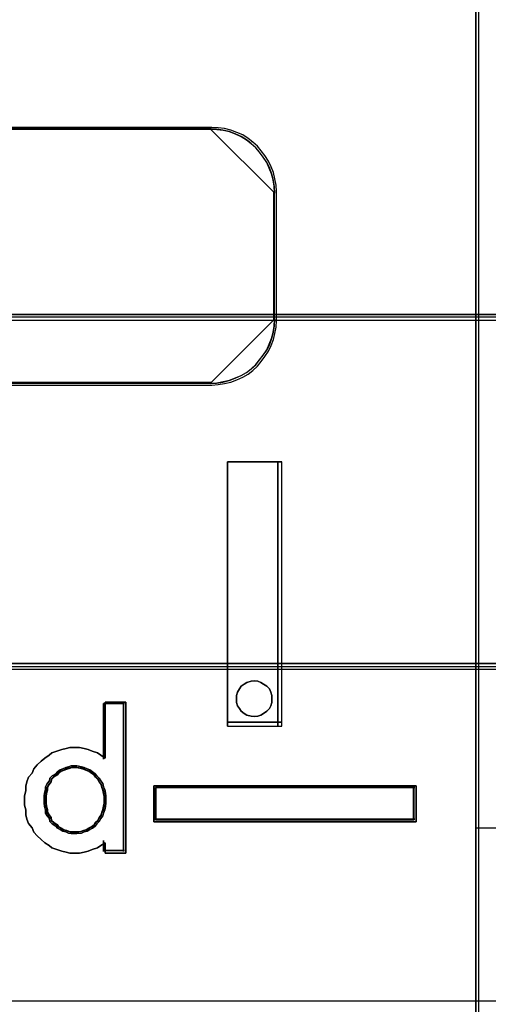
# Model space of a CAD drawing. Header units: millimetres. Extents: x -1290 to 1795, y -4192 to -1311.
# Tile 389 of 656: x 1440.12 to 1441.6, y -3659.4 to -3656.29. Entities that reach past the tile are written whole.
import ezdxf

# ---------------------------------------------------------------- set-up
doc = ezdxf.new("R2010")
doc.units = ezdxf.units.MM
doc.layers.add('30', color=7, linetype='Continuous')
doc.layers.add('45', color=7, linetype='Continuous')
doc.layers.add('Aparatura', color=7, linetype='Continuous', lineweight=13)

# ---------------------------------------------------------------- blocks, each defined once
blk = doc.blocks.new('*F192')
at = {"layer": '45', "color": 7}
for points in [[(387.524544, -83.671744), (405.525913, -83.671744), (405.525913, -83.671744), (405.525913, -166.633485), (405.525913, -166.633485), (387.524544, -166.633485), (387.524544, -166.633485), (387.524544, -83.671744), (387.524544, -83.671744)], [(387.529916, -83.67713), (405.522331, -83.67713), (405.522331, -166.628099), (387.529916, -166.628099), (387.529916, -83.67713)], [(401.597234, -143.178916), (401.597234, -138.997525), (401.597234, -143.178916)], [(401.597234, -138.997525), (402.460326, -138.997525), (401.597234, -138.997525)], [(401.597234, -143.178916), (402.460326, -143.178916), (402.460326, -138.997525), (401.597234, -138.997525), (401.597234, -143.178916)], [(402.395863, -143.178916), (402.395863, -138.997525), (402.395863, -143.178916)], [(402.302749, -142.745337), (402.302749, -142.692729), (402.282968, -142.640121), (402.263186, -142.587513), (402.223624, -142.548056), (402.170873, -142.515176), (402.124717, -142.488872), (402.07856, -142.469144), (402.019216, -142.462568), (401.973059, -142.469144), (401.907122, -142.488872), (401.860965, -142.515176), (401.814808, -142.548056), (401.788433, -142.587513), (401.755464, -142.640121), (401.742277, -142.692729), (401.742277, -142.745337), (401.742277, -142.804521), (401.755464, -142.85713), (401.788433, -142.903162), (401.814808, -142.942618), (401.860965, -142.982074), (401.907122, -143.008378), (401.973059, -143.02153), (402.019216, -143.028106), (402.07856, -143.02153), (402.124717, -143.008378), (402.170873, -142.982074), (402.223624, -142.942618), (402.263186, -142.903162), (402.282968, -142.85713), (402.302749, -142.804521), (402.302749, -142.745337)], [(402.019216, -142.462568), (402.07856, -142.469144), (402.124717, -142.488872), (402.170873, -142.515176), (402.223624, -142.548056), (402.263186, -142.587513), (402.282968, -142.640121), (402.302749, -142.692729), (402.302749, -142.745337), (402.302749, -142.804521), (402.282968, -142.85713), (402.263186, -142.903162), (402.223624, -142.942618), (402.170873, -142.982074), (402.124717, -143.008378), (402.07856, -143.02153), (402.019216, -143.028106), (401.973059, -143.02153), (401.907122, -143.008378), (401.860965, -142.982074), (401.814808, -142.942618), (401.788433, -142.903162), (401.755464, -142.85713), (401.742277, -142.804521), (401.742277, -142.745337), (401.742277, -142.692729), (401.755464, -142.640121), (401.788433, -142.587513), (401.814808, -142.548056), (401.860965, -142.515176), (401.907122, -142.488872), (401.973059, -142.469144), (402.019216, -142.462568)], [(399.991024, -142.800096), (399.991024, -145.187923), (399.663214, -145.187923), (399.663214, -145.025935), (399.596438, -145.067932), (399.541803, -145.103929), (399.456815, -145.133927), (399.396109, -145.157925), (399.329333, -145.175924), (399.256486, -145.187923), (399.171498, -145.187923), (399.104722, -145.187923), (399.044017, -145.175924), (398.97724, -145.157925), (398.898323, -145.133927), (398.819406, -145.103929), (398.776912, -145.067932), (398.710136, -145.025935), (398.64943, -144.971939), (398.588724, -144.917942), (398.534089, -144.857947), (398.509807, -144.791952), (398.449102, -144.719957), (398.424819, -144.653962), (398.406608, -144.581967), (398.406608, -144.503972), (398.388396, -144.431978), (398.388396, -144.353983), (398.388396, -144.281988), (398.406608, -144.203994), (398.406608, -144.131999), (398.424819, -144.060004), (398.449102, -143.98801), (398.509807, -143.922014), (398.534089, -143.856019), (398.588724, -143.790024), (398.64943, -143.736028), (398.710136, -143.688031), (398.776912, -143.640035), (398.819406, -143.604037), (398.898323, -143.57404), (398.97724, -143.550041), (399.044017, -143.532043), (399.104722, -143.520044), (399.171498, -143.520044), (399.256486, -143.520044), (399.329333, -143.532043), (399.396109, -143.550041), (399.456815, -143.57404), (399.541803, -143.604037), (399.596438, -143.640035), (399.663214, -143.688031), (399.663214, -142.800096), (399.991024, -142.800096)], [(398.534089, -143.856019), (398.509807, -143.922014), (398.449102, -143.98801), (398.424819, -144.060004), (398.406608, -144.131999), (398.406608, -144.203994), (398.388396, -144.281988), (398.388396, -144.353983), (398.388396, -144.431978), (398.406608, -144.503972), (398.406608, -144.581967), (398.424819, -144.653962), (398.449102, -144.719957), (398.509807, -144.791952), (398.534089, -144.857947), (398.588724, -144.917942), (398.64943, -144.971939), (398.710136, -145.025935), (398.776912, -145.067932), (398.819406, -145.103929), (398.898323, -145.133927), (398.97724, -145.157925), (399.044017, -145.175924), (399.104722, -145.187923), (399.171498, -145.187923), (399.256486, -145.187923), (399.329333, -145.175924), (399.396109, -145.157925), (399.456815, -145.133927), (399.541803, -145.103929), (399.596438, -145.067932), (399.663214, -145.025935), (399.663214, -145.187923), (399.991024, -145.187923), (399.991024, -142.800096), (399.663214, -142.800096), (399.663214, -143.688031), (399.596438, -143.640035), (399.541803, -143.604037), (399.456815, -143.57404), (399.396109, -143.550041), (399.329333, -143.532043), (399.256486, -143.520044), (399.171498, -143.520044), (399.104722, -143.520044), (399.044017, -143.532043), (398.97724, -143.550041), (398.898323, -143.57404), (398.819406, -143.604037), (398.776912, -143.640035), (398.710136, -143.688031), (398.64943, -143.736028), (398.588724, -143.790024), (398.534089, -143.856019)], [(399.636476, -142.823435), (399.636476, -143.704956), (399.636476, -142.823435)], [(399.636476, -142.823435), (399.967746, -142.823435), (399.636476, -142.823435)], [(399.95163, -142.823435), (399.95163, -145.164583), (399.95163, -142.823435)], [(401.597234, -143.116079), (402.460326, -143.116079), (401.597234, -143.116079)], [(399.675871, -144.345002), (399.675871, -144.289106), (399.669632, -144.23942), (399.657154, -144.183524), (399.638438, -144.140049), (399.625961, -144.090364), (399.594767, -144.046889), (399.569812, -144.003414), (399.532379, -143.96615), (399.507424, -143.935096), (399.463753, -143.904043), (399.420082, -143.87299), (399.376411, -143.854357), (399.332739, -143.835725), (399.289068, -143.823304), (399.214203, -143.810883), (399.170532, -143.810883), (399.126861, -143.810883), (399.08319, -143.823304), (399.039518, -143.835725), (398.995847, -143.854357), (398.952176, -143.87299), (398.908505, -143.904043), (398.88355, -143.935096), (398.827401, -143.96615), (398.789968, -144.003414), (398.78373, -144.046889), (398.746297, -144.090364), (398.721342, -144.140049), (398.721342, -144.183524), (398.702626, -144.23942), (398.696387, -144.289106), (398.696387, -144.345002), (398.696387, -144.400898), (398.702626, -144.450584), (398.721342, -144.50648), (398.721342, -144.556165), (398.746297, -144.59964), (398.78373, -144.643115), (398.789968, -144.68659), (398.827401, -144.723854), (398.88355, -144.761118), (398.908505, -144.792172), (398.952176, -144.817014), (398.995847, -144.841857), (399.039518, -144.854278), (399.08319, -144.872911), (399.126861, -144.879121), (399.170532, -144.879121), (399.214203, -144.879121), (399.289068, -144.872911), (399.332739, -144.854278), (399.376411, -144.841857), (399.420082, -144.817014), (399.463753, -144.792172), (399.507424, -144.761118), (399.532379, -144.723854), (399.569812, -144.68659), (399.594767, -144.643115), (399.625961, -144.59964), (399.638438, -144.556165), (399.657154, -144.50648), (399.669632, -144.450584), (399.675871, -144.400898), (399.675871, -144.345002)], [(399.170532, -143.810883), (399.214203, -143.810883), (399.289068, -143.823304), (399.332739, -143.835725), (399.376411, -143.854357), (399.420082, -143.87299), (399.463753, -143.904043), (399.507424, -143.935096), (399.532379, -143.96615), (399.569812, -144.003414), (399.594767, -144.046889), (399.625961, -144.090364), (399.638438, -144.140049), (399.657154, -144.183524), (399.669632, -144.23942), (399.675871, -144.289106), (399.675871, -144.345002), (399.675871, -144.400898), (399.669632, -144.450584), (399.657154, -144.50648), (399.638438, -144.556165), (399.625961, -144.59964), (399.594767, -144.643115), (399.569812, -144.68659), (399.532379, -144.723854), (399.507424, -144.761118), (399.463753, -144.792172), (399.420082, -144.817014), (399.376411, -144.841857), (399.332739, -144.854278), (399.289068, -144.872911), (399.214203, -144.879121), (399.170532, -144.879121), (399.126861, -144.879121), (399.08319, -144.872911), (399.039518, -144.854278), (398.995847, -144.841857), (398.952176, -144.817014), (398.908505, -144.792172), (398.88355, -144.761118), (398.827401, -144.723854), (398.789968, -144.68659), (398.78373, -144.643115), (398.746297, -144.59964), (398.721342, -144.556165), (398.721342, -144.50648), (398.702626, -144.450584), (398.696387, -144.400898), (398.696387, -144.345002), (398.696387, -144.289106), (398.702626, -144.23942), (398.721342, -144.183524), (398.721342, -144.140049), (398.746297, -144.090364), (398.78373, -144.046889), (398.789968, -144.003414), (398.827401, -143.96615), (398.88355, -143.935096), (398.908505, -143.904043), (398.952176, -143.87299), (398.995847, -143.854357), (399.039518, -143.835725), (399.08319, -143.823304), (399.126861, -143.810883), (399.170532, -143.810883)], [(399.420082, -143.87299), (399.463753, -143.904043), (399.507424, -143.935096), (399.532379, -143.96615), (399.569812, -144.003414), (399.594767, -144.046889), (399.625961, -144.090364), (399.638438, -144.140049), (399.657154, -144.183524), (399.669632, -144.23942), (399.675871, -144.289106), (399.675871, -144.345002), (399.675871, -144.400898), (399.669632, -144.450584), (399.657154, -144.50648), (399.638438, -144.556165), (399.625961, -144.59964), (399.594767, -144.643115), (399.569812, -144.68659), (399.532379, -144.723854), (399.507424, -144.761118), (399.463753, -144.792172), (399.420082, -144.817014), (399.376411, -144.841857), (399.332739, -144.854278), (399.289068, -144.872911), (399.214203, -144.879121), (399.170532, -144.879121), (399.126861, -144.879121), (399.08319, -144.872911), (399.039518, -144.854278), (398.995847, -144.841857), (398.952176, -144.817014), (398.908505, -144.792172), (398.88355, -144.761118), (398.827401, -144.723854), (398.789968, -144.68659), (398.78373, -144.643115), (398.746297, -144.59964), (398.721342, -144.556165), (398.721342, -144.50648), (398.702626, -144.450584), (398.696387, -144.400898), (398.696387, -144.345002), (398.696387, -144.289106), (398.702626, -144.23942), (398.721342, -144.183524), (398.721342, -144.140049), (398.746297, -144.090364), (398.78373, -144.046889), (398.789968, -144.003414), (398.827401, -143.96615), (398.88355, -143.935096), (398.908505, -143.904043), (398.952176, -143.87299), (398.995847, -143.854357), (399.039518, -143.835725), (399.08319, -143.823304), (399.126861, -143.810883), (399.170532, -143.810883), (399.214203, -143.810883), (399.289068, -143.823304), (399.332739, -143.835725), (399.376411, -143.854357), (399.420082, -143.87299)], [(399.171273, -144.855782), (399.212869, -144.855782), (399.284175, -144.849842), (399.325771, -144.832024), (399.367366, -144.820146), (399.408962, -144.796389), (399.450557, -144.772631), (399.492153, -144.742935), (399.515921, -144.707299), (399.551575, -144.671663), (399.575344, -144.630088), (399.605055, -144.588513), (399.616939, -144.546938), (399.634766, -144.499424), (399.64665, -144.44597), (399.652592, -144.398456), (399.652592, -144.345002), (399.652592, -144.291548), (399.64665, -144.244034), (399.634766, -144.19058), (399.616939, -144.149005), (399.605055, -144.101491), (399.575344, -144.059916), (399.551575, -144.018341), (399.515921, -143.982705), (399.492153, -143.953008), (399.450557, -143.923312), (399.408962, -143.893615), (399.367366, -143.875797), (399.325771, -143.857979), (399.284175, -143.846101), (399.212869, -143.834222), (399.171273, -143.834222), (399.129678, -143.834222), (399.088082, -143.846101), (399.046487, -143.857979), (399.004892, -143.875797), (398.963296, -143.893615), (398.921701, -143.923312), (398.897932, -143.953008), (398.844452, -143.982705), (398.808799, -144.018341), (398.802856, -144.059916), (398.767203, -144.101491), (398.743434, -144.149005), (398.743434, -144.19058), (398.725608, -144.244034), (398.719665, -144.291548), (398.719665, -144.345002), (398.719665, -144.398456), (398.725608, -144.44597), (398.743434, -144.499424), (398.743434, -144.546938), (398.767203, -144.588513), (398.802856, -144.630088), (398.808799, -144.671663), (398.844452, -144.707299), (398.897932, -144.742935), (398.921701, -144.772631), (398.963296, -144.796389), (399.004892, -144.820146), (399.046487, -144.832024), (399.088082, -144.849842), (399.129678, -144.855782), (399.171273, -144.855782)], [(399.64543, -144.345002), (399.64543, -144.2923), (399.63959, -144.245453), (399.627911, -144.192751), (399.610392, -144.151761), (399.598713, -144.104914), (399.569515, -144.063924), (399.546157, -144.022933), (399.51112, -143.987799), (399.487762, -143.95852), (399.446885, -143.929241), (399.406008, -143.899962), (399.365131, -143.882394), (399.324254, -143.864827), (399.283377, -143.853115), (399.213302, -143.841404), (399.172425, -143.841404), (399.131548, -143.841404), (399.090671, -143.853115), (399.049795, -143.864827), (399.008918, -143.882394), (398.968041, -143.899962), (398.927164, -143.929241), (398.903806, -143.95852), (398.851249, -143.987799), (398.816212, -144.022933), (398.810373, -144.063924), (398.775335, -144.104914), (398.751977, -144.151761), (398.751977, -144.192751), (398.734458, -144.245453), (398.728619, -144.2923), (398.728619, -144.345002), (398.728619, -144.397704), (398.734458, -144.44455), (398.751977, -144.497253), (398.751977, -144.544099), (398.775335, -144.585089), (398.810373, -144.62608), (398.816212, -144.667071), (398.851249, -144.702205), (398.903806, -144.73734), (398.927164, -144.766619), (398.968041, -144.790042), (399.008918, -144.813465), (399.049795, -144.825177), (399.090671, -144.842744), (399.131548, -144.8486), (399.172425, -144.8486), (399.213302, -144.8486), (399.283377, -144.842744), (399.324254, -144.825177), (399.365131, -144.813465), (399.406008, -144.790042), (399.446885, -144.766619), (399.487762, -144.73734), (399.51112, -144.702205), (399.546157, -144.667071), (399.569515, -144.62608), (399.598713, -144.585089), (399.610392, -144.544099), (399.627911, -144.497253), (399.63959, -144.44455), (399.64543, -144.397704), (399.64543, -144.345002)], [(400.435105, -144.126866), (404.584033, -144.126866), (404.584033, -144.692404), (400.435105, -144.692404), (400.435105, -144.126866)], [(399.636476, -144.990433), (399.636476, -145.164583), (399.636476, -144.990433)], [(399.636476, -145.148425), (399.967746, -145.148425), (399.636476, -145.148425)]]:
    blk.add_lwpolyline(points, close=True, dxfattribs=at)
at = {"layer": '45', "color": 3}
for points in [[(401.339381, -133.729942), (391.297436, -133.729942), (401.339381, -133.729942)], [(402.349306, -134.746115), (402.343375, -134.645092), (402.325582, -134.544069), (402.301859, -134.443046), (402.266274, -134.353908), (402.224758, -134.26477), (402.165449, -134.175632), (402.10614, -134.098379), (402.046832, -134.027069), (401.975661, -133.961701), (401.89856, -133.902276), (401.815528, -133.848793), (401.720634, -133.807195), (401.62574, -133.77154), (401.524915, -133.74777), (401.42409, -133.735885), (401.323265, -133.729942), (402.349306, -134.746115)], [(402.331399, -136.755122), (402.331399, -134.728162), (402.331399, -136.755122)], [(401.323265, -137.758728), (401.42409, -137.752788), (401.524915, -137.73497), (401.62574, -137.711213), (401.720634, -137.675577), (401.815528, -137.634002), (401.89856, -137.586488), (401.975661, -137.527095), (402.046832, -137.461763), (402.10614, -137.384552), (402.165449, -137.307341), (402.224758, -137.224191), (402.266274, -137.135101), (402.301859, -137.040073), (402.325582, -136.945044), (402.343375, -136.844076), (402.349306, -136.737168), (401.323265, -137.758728)], [(401.339381, -137.742569), (391.297436, -137.742569), (401.339381, -137.742569)]]:
    blk.add_lwpolyline(points, close=True, dxfattribs=at)
for points in [[(397.359555, -137.782067), (401.352285, -137.782067), (401.452546, -137.776135), (401.552807, -137.758338), (401.653067, -137.734609), (401.74743, -137.699016), (401.841793, -137.65749), (401.92436, -137.610032), (402.00103, -137.550709), (402.071802, -137.485454), (402.130779, -137.408335), (402.189756, -137.331215), (402.248733, -137.248164), (402.290017, -137.15918), (402.325403, -137.064263), (402.348994, -136.969347), (402.366687, -136.868499), (402.372584, -136.761718), (402.372584, -134.72102), (402.366687, -134.620171), (402.348994, -134.519323), (402.325403, -134.418474), (402.290017, -134.32949), (402.248733, -134.240506), (402.189756, -134.151522), (402.130779, -134.074403), (402.071802, -134.003216), (402.00103, -133.937961), (401.92436, -133.878638), (401.841793, -133.825248), (401.74743, -133.783722), (401.653067, -133.748128), (401.552807, -133.724399), (401.452546, -133.712535), (401.352285, -133.706603), (397.359555, -133.706603)], [(397.359555, -137.782067), (401.352285, -137.782067), (401.452546, -137.776135), (401.552807, -137.758338), (401.653067, -137.734609), (401.74743, -137.699016), (401.841793, -137.65749), (401.92436, -137.610032), (402.00103, -137.550709), (402.071802, -137.485454), (402.130779, -137.408335), (402.189756, -137.331215), (402.248733, -137.248164), (402.290017, -137.15918), (402.325403, -137.064263), (402.348994, -136.969347), (402.366687, -136.868499), (402.372584, -136.761718), (402.372584, -134.72102), (402.366687, -134.620171), (402.348994, -134.519323), (402.325403, -134.418474), (402.290017, -134.32949), (402.248733, -134.240506), (402.189756, -134.151522), (402.130779, -134.074403), (402.071802, -134.003216), (402.00103, -133.937961), (401.92436, -133.878638), (401.841793, -133.825248), (401.74743, -133.783722), (401.653067, -133.748128), (401.552807, -133.724399), (401.452546, -133.712535), (401.352285, -133.706603), (401.352285, -133.706603), (397.359555, -133.706603)], [(397.359555, -137.782067), (401.352285, -137.782067), (401.452546, -137.776135), (401.552807, -137.758338), (401.653067, -137.734609), (401.74743, -137.699016), (401.841793, -137.65749), (401.92436, -137.610032), (402.00103, -137.550709), (402.071802, -137.485454), (402.130779, -137.408335), (402.189756, -137.331215), (402.248733, -137.248164), (402.290017, -137.15918), (402.325403, -137.064263), (402.348994, -136.969347), (402.366687, -136.868499), (402.372584, -136.761718), (402.372584, -134.72102), (402.366687, -134.620171), (402.348994, -134.519323), (402.325403, -134.418474), (402.290017, -134.32949), (402.248733, -134.240506), (402.189756, -134.151522), (402.130779, -134.074403), (402.071802, -134.003216), (402.00103, -133.937961), (401.92436, -133.878638), (401.841793, -133.825248), (401.74743, -133.783722), (401.653067, -133.748128), (401.552807, -133.724399), (401.452546, -133.712535), (401.352285, -133.706603), (397.359555, -133.706603)], [(397.359555, -137.782067), (401.352285, -137.782067), (401.452546, -137.776135), (401.552807, -137.758338), (401.653067, -137.734609), (401.74743, -137.699016), (401.841793, -137.65749), (401.92436, -137.610032), (402.00103, -137.550709), (402.071802, -137.485454), (402.130779, -137.408335), (402.189756, -137.331215), (402.248733, -137.248164), (402.290017, -137.15918), (402.325403, -137.064263), (402.348994, -136.969347), (402.366687, -136.868499), (402.372584, -136.761718), (402.372584, -134.72102), (402.366687, -134.620171), (402.348994, -134.519323), (402.325403, -134.418474), (402.290017, -134.32949), (402.248733, -134.240506), (402.189756, -134.151522), (402.130779, -134.074403), (402.071802, -134.003216), (402.00103, -133.937961), (401.92436, -133.878638), (401.841793, -133.825248), (401.74743, -133.783722), (401.653067, -133.748128), (401.552807, -133.724399), (401.452546, -133.712535), (401.352285, -133.706603), (397.359555, -133.706603)], [(397.359555, -137.782067), (401.352285, -137.782067), (401.452546, -137.776135), (401.552807, -137.758338), (401.653067, -137.734609), (401.74743, -137.699016), (401.841793, -137.65749), (401.92436, -137.610032), (402.00103, -137.550709), (402.071802, -137.485454), (402.130779, -137.408335), (402.189756, -137.331215), (402.248733, -137.248164), (402.290017, -137.15918), (402.325403, -137.064263), (402.348994, -136.969347), (402.366687, -136.868499), (402.372584, -136.761718), (402.372584, -134.72102), (402.366687, -134.620171), (402.348994, -134.519323), (402.325403, -134.418474), (402.290017, -134.32949), (402.248733, -134.240506), (402.189756, -134.151522), (402.130779, -134.074403), (402.071802, -134.003216), (402.00103, -133.937961), (401.92436, -133.878638), (401.841793, -133.825248), (401.74743, -133.783722), (401.653067, -133.748128), (401.552807, -133.724399), (401.452546, -133.712535), (401.352285, -133.706603), (397.359555, -133.706603)], [(397.359555, -137.782067), (401.352285, -137.782067), (401.352285, -137.782067), (401.452546, -137.776135), (401.552807, -137.758338), (401.653067, -137.734609), (401.74743, -137.699016), (401.841793, -137.65749), (401.92436, -137.610032), (402.00103, -137.550709), (402.071802, -137.485454), (402.130779, -137.408335), (402.189756, -137.331215), (402.248733, -137.248164), (402.290017, -137.15918), (402.325403, -137.064263), (402.348994, -136.969347), (402.366687, -136.868499), (402.372584, -136.761718), (402.372584, -134.72102), (402.366687, -134.620171), (402.348994, -134.519323), (402.325403, -134.418474), (402.290017, -134.32949), (402.248733, -134.240506), (402.189756, -134.151522), (402.130779, -134.074403), (402.071802, -134.003216), (402.00103, -133.937961), (401.92436, -133.878638), (401.841793, -133.825248), (401.74743, -133.783722), (401.653067, -133.748128), (401.552807, -133.724399), (401.452546, -133.712535), (401.352285, -133.706603), (397.359555, -133.706603)], [(397.380734, -137.751546), (401.332351, -137.751546), (401.431579, -137.745703), (401.530807, -137.728173), (401.630035, -137.704799), (401.723426, -137.669738), (401.816818, -137.628835), (401.898535, -137.582087), (401.974415, -137.523653), (402.044459, -137.459376), (402.102828, -137.383411), (402.161198, -137.307447), (402.219567, -137.225639), (402.260426, -137.137988), (402.295448, -137.044494), (402.318795, -136.950999), (402.336306, -136.851661), (402.342143, -136.74648), (402.342143, -134.736347), (402.336306, -134.637009), (402.318795, -134.537671), (402.295448, -134.438333), (402.260426, -134.350682), (402.219567, -134.263031), (402.161198, -134.175379), (402.102828, -134.099415), (402.044459, -134.029294), (401.974415, -133.965017), (401.898535, -133.906583), (401.816818, -133.853992), (401.723426, -133.813088), (401.630035, -133.778027), (401.530807, -133.754654), (401.431579, -133.742967), (401.332351, -133.737124), (397.380734, -133.737124)], [(397.380734, -137.751546), (401.332351, -137.751546), (401.431579, -137.745703), (401.530807, -137.728173), (401.630035, -137.704799), (401.723426, -137.669738), (401.816818, -137.628835), (401.898535, -137.582087), (401.974415, -137.523653), (402.044459, -137.459376), (402.102828, -137.383411), (402.161198, -137.307447), (402.219567, -137.225639), (402.260426, -137.137988), (402.295448, -137.044494), (402.318795, -136.950999), (402.336306, -136.851661), (402.342143, -136.74648), (402.342143, -134.736347), (402.336306, -134.637009), (402.318795, -134.537671), (402.295448, -134.438333), (402.260426, -134.350682), (402.219567, -134.263031), (402.161198, -134.175379), (402.102828, -134.099415), (402.044459, -134.029294), (401.974415, -133.965017), (401.898535, -133.906583), (401.816818, -133.853992), (401.723426, -133.813088), (401.630035, -133.778027), (401.530807, -133.754654), (401.431579, -133.742967), (401.332351, -133.737124), (401.332351, -133.737124), (397.380734, -133.737124)], [(397.380734, -137.751546), (401.332351, -137.751546), (401.431579, -137.745703), (401.530807, -137.728173), (401.630035, -137.704799), (401.723426, -137.669738), (401.816818, -137.628835), (401.898535, -137.582087), (401.974415, -137.523653), (402.044459, -137.459376), (402.102828, -137.383411), (402.161198, -137.307447), (402.219567, -137.225639), (402.260426, -137.137988), (402.295448, -137.044494), (402.318795, -136.950999), (402.336306, -136.851661), (402.342143, -136.74648), (402.342143, -134.736347), (402.336306, -134.637009), (402.318795, -134.537671), (402.295448, -134.438333), (402.260426, -134.350682), (402.219567, -134.263031), (402.161198, -134.175379), (402.102828, -134.099415), (402.044459, -134.029294), (401.974415, -133.965017), (401.898535, -133.906583), (401.816818, -133.853992), (401.723426, -133.813088), (401.630035, -133.778027), (401.530807, -133.754654), (401.431579, -133.742967), (401.332351, -133.737124), (397.380734, -133.737124)], [(397.380734, -137.751546), (401.332351, -137.751546), (401.431579, -137.745703), (401.530807, -137.728173), (401.630035, -137.704799), (401.723426, -137.669738), (401.816818, -137.628835), (401.898535, -137.582087), (401.974415, -137.523653), (402.044459, -137.459376), (402.102828, -137.383411), (402.161198, -137.307447), (402.219567, -137.225639), (402.260426, -137.137988), (402.295448, -137.044494), (402.318795, -136.950999), (402.336306, -136.851661), (402.342143, -136.74648), (402.342143, -134.736347), (402.336306, -134.637009), (402.318795, -134.537671), (402.295448, -134.438333), (402.260426, -134.350682), (402.219567, -134.263031), (402.161198, -134.175379), (402.102828, -134.099415), (402.044459, -134.029294), (401.974415, -133.965017), (401.898535, -133.906583), (401.816818, -133.853992), (401.723426, -133.813088), (401.630035, -133.778027), (401.530807, -133.754654), (401.431579, -133.742967), (401.332351, -133.737124), (397.380734, -133.737124)], [(397.380734, -137.751546), (401.332351, -137.751546), (401.431579, -137.745703), (401.530807, -137.728173), (401.630035, -137.704799), (401.723426, -137.669738), (401.816818, -137.628835), (401.898535, -137.582087), (401.974415, -137.523653), (402.044459, -137.459376), (402.102828, -137.383411), (402.161198, -137.307447), (402.219567, -137.225639), (402.260426, -137.137988), (402.295448, -137.044494), (402.318795, -136.950999), (402.336306, -136.851661), (402.342143, -136.74648), (402.342143, -134.736347), (402.336306, -134.637009), (402.318795, -134.537671), (402.295448, -134.438333), (402.260426, -134.350682), (402.219567, -134.263031), (402.161198, -134.175379), (402.102828, -134.099415), (402.044459, -134.029294), (401.974415, -133.965017), (401.898535, -133.906583), (401.816818, -133.853992), (401.723426, -133.813088), (401.630035, -133.778027), (401.530807, -133.754654), (401.431579, -133.742967), (401.332351, -133.737124), (397.380734, -133.737124)], [(397.380734, -137.751546), (401.332351, -137.751546), (401.332351, -137.751546), (401.431579, -137.745703), (401.530807, -137.728173), (401.630035, -137.704799), (401.723426, -137.669738), (401.816818, -137.628835), (401.898535, -137.582087), (401.974415, -137.523653), (402.044459, -137.459376), (402.102828, -137.383411), (402.161198, -137.307447), (402.219567, -137.225639), (402.260426, -137.137988), (402.295448, -137.044494), (402.318795, -136.950999), (402.336306, -136.851661), (402.342143, -136.74648), (402.342143, -134.736347), (402.336306, -134.637009), (402.318795, -134.537671), (402.295448, -134.438333), (402.260426, -134.350682), (402.219567, -134.263031), (402.161198, -134.175379), (402.102828, -134.099415), (402.044459, -134.029294), (401.974415, -133.965017), (401.898535, -133.906583), (401.816818, -133.853992), (401.723426, -133.813088), (401.630035, -133.778027), (401.530807, -133.754654), (401.431579, -133.742967), (401.332351, -133.737124), (397.380734, -133.737124)]]:
    blk.add_lwpolyline(points, dxfattribs=at)
at = {"layer": '45', "color": 1}
for points in [[(399.170532, -143.810883), (399.214203, -143.810883), (399.289068, -143.823304), (399.332739, -143.835725), (399.376411, -143.854357), (399.420082, -143.87299), (399.463753, -143.904043), (399.507424, -143.935096), (399.532379, -143.96615), (399.569812, -144.003414), (399.594767, -144.046889), (399.625961, -144.090364), (399.638438, -144.140049), (399.657154, -144.183524), (399.669632, -144.23942), (399.675871, -144.289106), (399.675871, -144.345002), (399.675871, -144.400898), (399.669632, -144.450584), (399.657154, -144.50648), (399.638438, -144.556165), (399.625961, -144.59964), (399.594767, -144.643115), (399.569812, -144.68659), (399.532379, -144.723854), (399.507424, -144.761118), (399.463753, -144.792172), (399.420082, -144.817014), (399.376411, -144.841857), (399.332739, -144.854278), (399.289068, -144.872911), (399.214203, -144.879121), (399.170532, -144.879121), (399.126861, -144.879121), (399.08319, -144.872911), (399.039518, -144.854278), (398.995847, -144.841857), (398.952176, -144.817014), (398.908505, -144.792172), (398.88355, -144.761118), (398.827401, -144.723854), (398.789968, -144.68659), (398.78373, -144.643115), (398.746297, -144.59964), (398.721342, -144.556165), (398.721342, -144.50648), (398.702626, -144.450584), (398.696387, -144.400898), (398.696387, -144.345002), (398.696387, -144.289106), (398.702626, -144.23942), (398.721342, -144.183524), (398.721342, -144.140049), (398.746297, -144.090364), (398.78373, -144.046889), (398.789968, -144.003414), (398.827401, -143.96615), (398.88355, -143.935096), (398.908505, -143.904043), (398.952176, -143.87299), (398.995847, -143.854357), (399.039518, -143.835725), (399.08319, -143.823304), (399.126861, -143.810883), (399.170532, -143.810883)], [(404.584033, -144.126866), (400.435105, -144.126866), (400.435105, -144.692404), (404.584033, -144.692404), (404.584033, -144.126866)], [(400.458383, -144.150205), (404.560754, -144.150205), (400.458383, -144.150205)], [(400.458383, -144.150205), (400.458383, -144.669064), (400.458383, -144.150205)], [(404.553592, -144.157387), (400.467336, -144.157387), (400.467336, -144.661883), (404.553592, -144.661883), (404.553592, -144.157387)], [(404.542848, -144.669064), (404.542848, -144.150205), (404.542848, -144.669064)], [(400.458383, -144.652906), (404.560754, -144.652906), (400.458383, -144.652906)]]:
    blk.add_lwpolyline(points, close=True, dxfattribs=at)
blk = doc.blocks.new('*U203')
at = {"layer": '30', "color": 7}
for points in [[(764.797637, -262.566695), (117.203183, -262.566695), (117.203183, -264.08627), (117.203183, -285.154976), (117.203183, -286.633482), (764.797637, -286.633482), (764.797637, -285.154976), (764.797637, -264.08627), (764.797637, -262.566695)], [(117.203183, -286.545509), (764.797637, -286.545509), (117.203183, -286.545509)], [(764.797637, -286.545509), (117.203183, -286.545509), (117.203183, -288.04212), (117.203183, -289.621877), (117.203183, -292.157801), (764.797637, -292.157801), (764.797637, -289.621877), (764.797637, -288.04212), (764.797637, -286.545509)], [(764.754661, -286.588598), (117.246158, -286.588598), (117.246158, -288.062228), (117.246158, -289.617727), (117.246158, -292.114713), (764.754661, -292.114713), (764.754661, -289.617727), (764.754661, -288.062228), (764.754661, -286.588598)], [(117.203183, -292.069829), (764.797637, -292.069829), (117.203183, -292.069829)]]:
    blk.add_lwpolyline(points, close=True, dxfattribs=at)
blk = doc.blocks.new('*U251')
at = {"layer": '45', "color": 7}
for points in [[(435.005325, -698.804806), (435.005325, -750.882783)], [(435.005325, -743.613374), (439.999438, -743.613374)]]:
    blk.add_lwpolyline(points, dxfattribs=at)
for points in [[(435.005325, -750.882783), (439.999438, -750.882783), (439.999438, -750.882783), (439.999438, -698.804806), (439.999438, -698.804806), (435.005325, -698.804806), (435.005325, -750.882783)], [(435.050091, -750.837899), (439.954672, -750.837899), (439.954672, -698.84969), (435.050091, -698.84969), (435.050091, -750.837899)]]:
    blk.add_lwpolyline(points, close=True, dxfattribs=at)

msp = doc.modelspace()

# ---------------------------------------------------------------- linework, layer by layer
at = {"layer": 'Aparatura', "color": 7, "lineweight": 13}
msp.add_lwpolyline([(1542.0388, -3659.3921), (1412.53, -3659.3921), (1412.53, -3650.4182), (1542.0388, -3650.4182), (1542.0388, -3659.3921)], close=True, dxfattribs=at)
msp.add_lwpolyline([(1412.53, -3659.3917), (1542.0388, -3659.3917)], dxfattribs=at)

# ---------------------------------------------------------------- block references
at = {"layer": 'Aparatura', "color": 7, "lineweight": 13, "xscale": 0.2, "yscale": 0.2, "zscale": 0.2}
for name, p in [('*F192', (1360.4545, -3629.8859)), ('*U251', (1354.5587, -3510.1215)), ('*U203', (1388.9844, -3599.9102))]:
    msp.add_blockref(name, p, dxfattribs=at)

doc.saveas('drawing.dxf')
